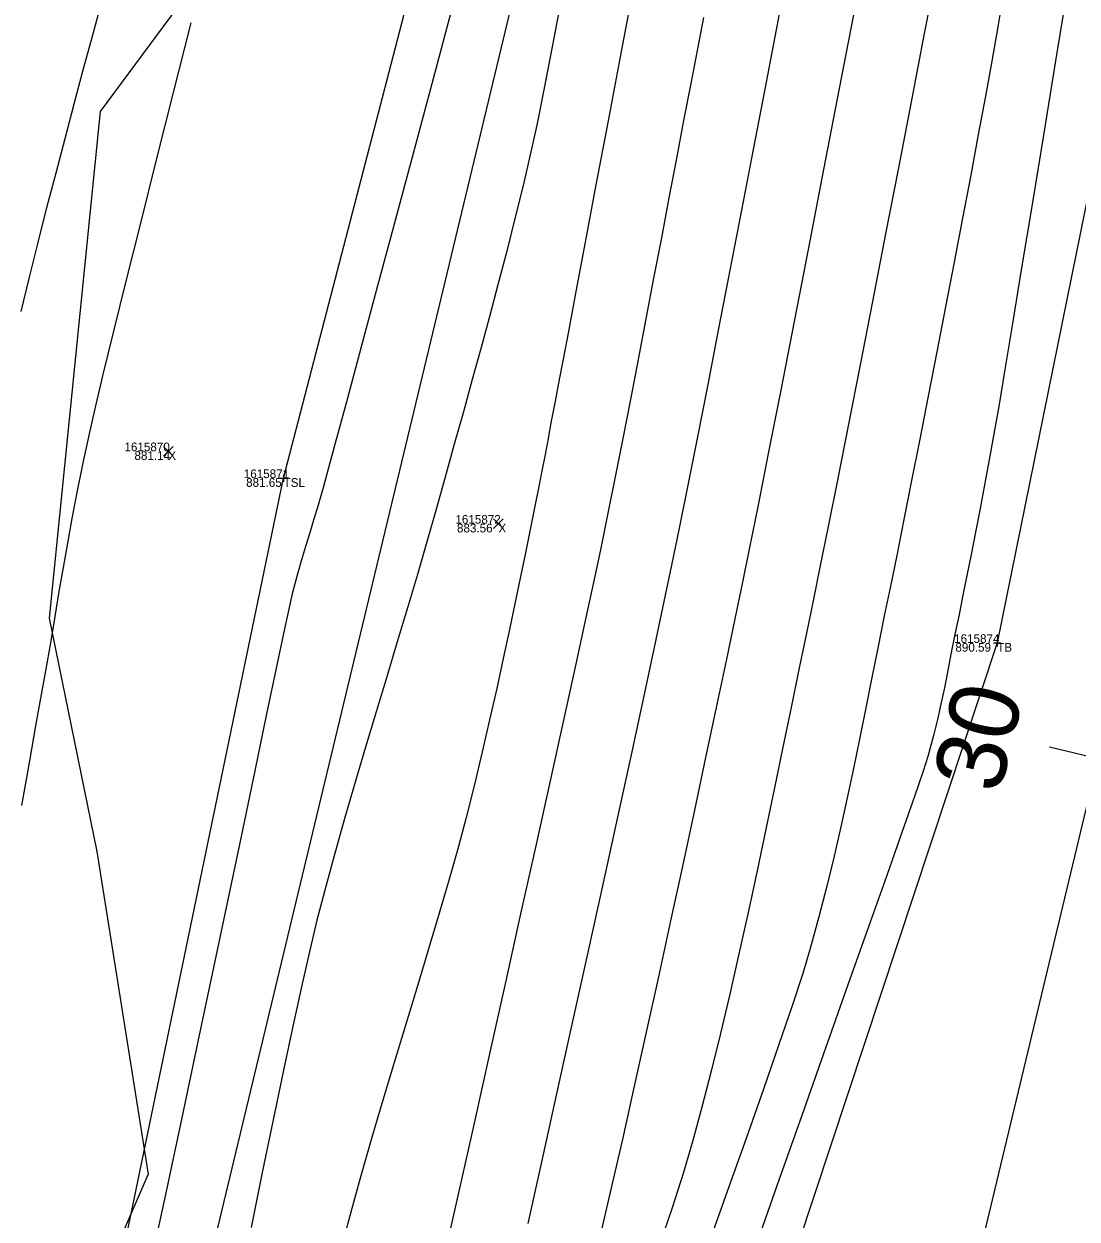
# Model space of a CAD drawing. Extents: x 1957117 to 1971063, y 701601 to 715861.
# Drawn here: x 1963021.5 to 1963063.84, y 704946.5 to 704994.55 of the extents above; entities that cross this region are included whole.
import ezdxf

# ---------------------------------------------------------------- set-up
doc = ezdxf.new("R2010")
doc.units = 0
for name, color, linetype in [('AP_X_Lights', 7, 'Continuous'), ('DT_X_Break_Line', 7, 'Continuous'), ('DT_X_Contour_Major', 7, 'Continuous'), ('DT_X_Contour_Minor', 7, 'Continuous'), ('GE_X_CL_20', 7, 'Continuous'), ('HY_X_Water_Edge', 7, 'Continuous'), ('PV_P_Drive', 7, 'Continuous'), ('PV_P_Shoulder', 7, 'Continuous'), ('RS_Raster1', 7, 'Continuous'), ('RW_X_Esmt_RR', 7, 'Continuous'), ('SC_Scratch1', 7, 'Continuous'), ('SC_Shading5', 7, 'Continuous'), ('VG_X_Tree_Line_Rt', 7, 'Continuous')]:
    doc.layers.add(name, color=color, linetype=linetype)

msp = doc.modelspace()

# ---------------------------------------------------------------- linework, layer by layer
at = {"layer": 'AP_X_Lights'}
for p, q in [((1963027.115, 704977.171), (1963027.503, 704977.561)), ((1963027.115, 704977.561), (1963027.503, 704977.171)), ((1963040.386, 704974.258), (1963040.774, 704974.648)), ((1963040.386, 704974.648), (1963040.774, 704974.258))]:
    msp.add_line(p, q, dxfattribs=at)
at = {"layer": 'DT_X_Break_Line'}
for points in [[(1962854.549, 704243.654), (1962868.069, 704295.231), (1962879.669, 704344.313), (1962892.757, 704392.318), (1962905.964, 704443.142), (1962917.718, 704492.375), (1962926.962, 704538.336), (1962936.778, 704587.265), (1962949.215, 704630.669), (1962963.968, 704683.754), (1962972.038, 704733.348), (1962988.206, 704780.999), (1962994.689, 704830.943), (1963004.932, 704879.138), (1963021.822, 704927.498), (1963031.944, 704976.286), (1963045.21, 705027.355), (1963059.618, 705072.384), (1963067.267, 705121.949)], [(1963081.686, 705067.168), (1963070.617, 705018.992), (1963060.629, 704969.66), (1963044.793, 704921.859), (1963033.624, 704869.219), (1963022.038, 704824.561), (1963012.554, 704778.141), (1962998.858, 704727.004), (1962987.967, 704677.611), (1962975.675, 704626.305), (1962966.447, 704580.213), (1962950.262, 704533.092), (1962939.515, 704481.257), (1962926.044, 704436.037), (1962917.68, 704386.811), (1962906.11, 704337.415), (1962892.064, 704289.931), (1962881.011, 704234.451)]]:
    msp.add_lwpolyline(points, dxfattribs=at)
at = {"layer": 'DT_X_Contour_Major'}
for points in [[(1963063.487, 704996.166), (1963062.978, 704993.06), (1963062.49, 704990.076), (1963062.031, 704987.279), (1963061.613, 704984.733), (1963061.246, 704982.503), (1963060.939, 704980.654), (1963060.703, 704979.252), (1963060.549, 704978.359), (1963060.333, 704977.175), (1963060.131, 704976.078), (1963059.939, 704975.06), (1963059.757, 704974.109), (1963059.583, 704973.218), (1963059.415, 704972.378), (1963059.254, 704971.578), (1963059.096, 704970.809), (1963058.942, 704970.063), (1963058.768, 704969.205), (1963058.628, 704968.49), (1963058.505, 704967.861), (1963058.382, 704967.264), (1963058.241, 704966.64), (1963058.065, 704965.935), (1963057.835, 704965.091), (1963057.651, 704964.512), (1963057.303, 704963.492), (1963056.81, 704962.076), (1963056.189, 704960.311), (1963055.456, 704958.242), (1963054.631, 704955.913), (1963053.73, 704953.372), (1963052.771, 704950.664), (1963051.771, 704947.834), (1963050.748, 704944.928)], [(1963063.487, 704996.166), (1963062.978, 704993.06), (1963062.49, 704990.076), (1963062.031, 704987.279), (1963061.613, 704984.733), (1963061.246, 704982.503), (1963060.939, 704980.654), (1963060.703, 704979.252), (1963060.549, 704978.359), (1963060.333, 704977.175), (1963060.131, 704976.078), (1963059.939, 704975.06), (1963059.757, 704974.109), (1963059.583, 704973.218), (1963059.415, 704972.378), (1963059.254, 704971.578), (1963059.096, 704970.809), (1963058.942, 704970.063), (1963058.768, 704969.205), (1963058.628, 704968.49), (1963058.505, 704967.861), (1963058.382, 704967.264), (1963058.241, 704966.64), (1963058.065, 704965.935), (1963057.835, 704965.091), (1963057.651, 704964.512), (1963057.303, 704963.492), (1963056.81, 704962.076), (1963056.189, 704960.311), (1963055.456, 704958.242), (1963054.631, 704955.913), (1963053.73, 704953.372), (1963052.771, 704950.664), (1963051.771, 704947.834), (1963050.748, 704944.928)], [(1963048.822, 704994.8), (1963048.581, 704993.548), (1963048.308, 704992.143), (1963048.025, 704990.668), (1963047.733, 704989.135), (1963047.433, 704987.558), (1963047.128, 704985.948), (1963046.819, 704984.32), (1963046.508, 704982.686), (1963046.197, 704981.059), (1963045.887, 704979.451), (1963045.579, 704977.875), (1963045.277, 704976.344), (1963044.98, 704974.872), (1963044.692, 704973.47), (1963044.439, 704972.273), (1963044.097, 704970.685), (1963043.677, 704968.76), (1963043.193, 704966.552), (1963042.656, 704964.114), (1963042.078, 704961.501), (1963041.471, 704958.765), (1963040.848, 704955.961), (1963040.22, 704953.143), (1963039.599, 704950.363), (1963038.998, 704947.677), (1963038.428, 704945.137)], [(1963048.822, 704994.8), (1963048.581, 704993.548), (1963048.308, 704992.143), (1963048.025, 704990.668), (1963047.733, 704989.135), (1963047.433, 704987.558), (1963047.128, 704985.948), (1963046.819, 704984.32), (1963046.508, 704982.686), (1963046.197, 704981.059), (1963045.887, 704979.451), (1963045.579, 704977.875), (1963045.277, 704976.344), (1963044.98, 704974.872), (1963044.692, 704973.47), (1963044.439, 704972.273), (1963044.097, 704970.685), (1963043.677, 704968.76), (1963043.193, 704966.552), (1963042.656, 704964.114), (1963042.078, 704961.501), (1963041.471, 704958.765), (1963040.848, 704955.961), (1963040.22, 704953.143), (1963039.599, 704950.363), (1963038.998, 704947.677), (1963038.428, 704945.137)]]:
    msp.add_lwpolyline(points, dxfattribs=at)
at = {"layer": 'DT_X_Contour_Minor'}
for points in [[(1963052.179, 704996.61), (1963051.739, 704994.304), (1963051.283, 704991.919), (1963050.818, 704989.49), (1963050.35, 704987.054), (1963049.886, 704984.645), (1963049.432, 704982.301), (1963048.995, 704980.056), (1963048.58, 704977.947), (1963048.196, 704976.008), (1963047.848, 704974.277), (1963047.542, 704972.789), (1963047.235, 704971.328), (1963046.854, 704969.539), (1963046.408, 704967.467), (1963045.909, 704965.16), (1963045.365, 704962.663), (1963044.788, 704960.024), (1963044.188, 704957.289), (1963043.574, 704954.505), (1963042.957, 704951.718), (1963042.348, 704948.975), (1963041.756, 704946.324)], [(1963052.179, 704996.61), (1963051.739, 704994.304), (1963051.283, 704991.919), (1963050.818, 704989.49), (1963050.35, 704987.054), (1963049.886, 704984.645), (1963049.432, 704982.301), (1963048.995, 704980.056), (1963048.58, 704977.947), (1963048.196, 704976.008), (1963047.848, 704974.277), (1963047.542, 704972.789), (1963047.235, 704971.328), (1963046.854, 704969.539), (1963046.408, 704967.467), (1963045.909, 704965.16), (1963045.365, 704962.663), (1963044.788, 704960.024), (1963044.188, 704957.289), (1963043.574, 704954.505), (1963042.957, 704951.718), (1963042.348, 704948.975), (1963041.756, 704946.324)], [(1963058.197, 704996.752), (1963057.699, 704994.158), (1963057.182, 704991.475), (1963056.656, 704988.754), (1963056.13, 704986.043), (1963055.614, 704983.389), (1963055.117, 704980.843), (1963054.648, 704978.453), (1963054.217, 704976.268), (1963053.832, 704974.336), (1963053.504, 704972.705), (1963053.242, 704971.426), (1963052.959, 704970.056), (1963052.659, 704968.597), (1963052.345, 704967.064), (1963052.018, 704965.473), (1963051.68, 704963.838), (1963051.332, 704962.175), (1963050.976, 704960.499), (1963050.614, 704958.824), (1963050.247, 704957.166), (1963049.877, 704955.54), (1963049.505, 704953.961), (1963049.133, 704952.443), (1963048.762, 704951.003), (1963048.395, 704949.655), (1963048.014, 704948.372), (1963047.561, 704946.955), (1963047.045, 704945.425)], [(1963058.197, 704996.752), (1963057.699, 704994.158), (1963057.182, 704991.475), (1963056.656, 704988.754), (1963056.13, 704986.043), (1963055.614, 704983.389), (1963055.117, 704980.843), (1963054.648, 704978.453), (1963054.217, 704976.268), (1963053.832, 704974.336), (1963053.504, 704972.705), (1963053.242, 704971.426), (1963052.959, 704970.056), (1963052.659, 704968.597), (1963052.345, 704967.064), (1963052.018, 704965.473), (1963051.68, 704963.838), (1963051.332, 704962.175), (1963050.976, 704960.499), (1963050.614, 704958.824), (1963050.247, 704957.166), (1963049.877, 704955.54), (1963049.505, 704953.961), (1963049.133, 704952.443), (1963048.762, 704951.003), (1963048.395, 704949.655), (1963048.014, 704948.372), (1963047.561, 704946.955), (1963047.045, 704945.425)], [(1963046.075, 704996.401), (1963045.513, 704993.442), (1963044.985, 704990.648), (1963044.499, 704988.072), (1963044.065, 704985.767), (1963043.692, 704983.785), (1963043.39, 704982.181), (1963043.169, 704981.006), (1963043.036, 704980.315), (1963042.855, 704979.377), (1963042.704, 704978.582), (1963042.573, 704977.882), (1963042.452, 704977.231), (1963042.329, 704976.579), (1963042.193, 704975.881), (1963042.035, 704975.087), (1963041.843, 704974.151), (1963041.663, 704973.286), (1963041.467, 704972.332), (1963041.253, 704971.3), (1963041.022, 704970.199), (1963040.774, 704969.037), (1963040.509, 704967.824), (1963040.227, 704966.569), (1963039.928, 704965.281), (1963039.613, 704963.97), (1963039.281, 704962.645), (1963038.97, 704961.477), (1963038.611, 704960.203), (1963038.213, 704958.839), (1963037.784, 704957.402), (1963037.333, 704955.911), (1963036.868, 704954.382), (1963036.398, 704952.832), (1963035.932, 704951.28), (1963035.478, 704949.741), (1963035.044, 704948.234), (1963034.641, 704946.775), (1963034.275, 704945.383)], [(1963046.075, 704996.401), (1963045.513, 704993.442), (1963044.985, 704990.648), (1963044.499, 704988.072), (1963044.065, 704985.767), (1963043.692, 704983.785), (1963043.39, 704982.181), (1963043.169, 704981.006), (1963043.036, 704980.315), (1963042.855, 704979.377), (1963042.704, 704978.582), (1963042.573, 704977.882), (1963042.452, 704977.231), (1963042.329, 704976.579), (1963042.193, 704975.881), (1963042.035, 704975.087), (1963041.843, 704974.151), (1963041.663, 704973.286), (1963041.467, 704972.332), (1963041.253, 704971.3), (1963041.022, 704970.199), (1963040.774, 704969.037), (1963040.509, 704967.824), (1963040.227, 704966.569), (1963039.928, 704965.281), (1963039.613, 704963.97), (1963039.281, 704962.645), (1963038.97, 704961.477), (1963038.611, 704960.203), (1963038.213, 704958.839), (1963037.784, 704957.402), (1963037.333, 704955.911), (1963036.868, 704954.382), (1963036.398, 704952.832), (1963035.932, 704951.28), (1963035.478, 704949.741), (1963035.044, 704948.234), (1963034.641, 704946.775), (1963034.275, 704945.383)], [(1963060.926, 704996.046), (1963060.654, 704994.434), (1963060.413, 704993.054), (1963060.156, 704991.642), (1963059.871, 704990.102), (1963059.564, 704988.46), (1963059.239, 704986.741), (1963058.901, 704984.969), (1963058.556, 704983.169), (1963058.207, 704981.365), (1963057.86, 704979.584), (1963057.52, 704977.849), (1963057.191, 704976.186), (1963056.879, 704974.619), (1963056.589, 704973.173), (1963056.325, 704971.874), (1963056.092, 704970.745), (1963055.826, 704969.451), (1963055.574, 704968.2), (1963055.33, 704966.983), (1963055.09, 704965.789), (1963054.849, 704964.612), (1963054.603, 704963.441), (1963054.346, 704962.267), (1963054.073, 704961.083), (1963053.78, 704959.878), (1963053.463, 704958.645), (1963053.115, 704957.373), (1963052.813, 704956.374), (1963052.388, 704955.076), (1963051.857, 704953.513), (1963051.233, 704951.723), (1963050.533, 704949.741), (1963049.772, 704947.603), (1963048.964, 704945.346)], [(1963060.926, 704996.046), (1963060.654, 704994.434), (1963060.413, 704993.054), (1963060.156, 704991.642), (1963059.871, 704990.102), (1963059.564, 704988.46), (1963059.239, 704986.741), (1963058.901, 704984.969), (1963058.556, 704983.169), (1963058.207, 704981.365), (1963057.86, 704979.584), (1963057.52, 704977.849), (1963057.191, 704976.186), (1963056.879, 704974.619), (1963056.589, 704973.173), (1963056.325, 704971.874), (1963056.092, 704970.745), (1963055.826, 704969.451), (1963055.574, 704968.2), (1963055.33, 704966.983), (1963055.09, 704965.789), (1963054.849, 704964.612), (1963054.603, 704963.441), (1963054.346, 704962.267), (1963054.073, 704961.083), (1963053.78, 704959.878), (1963053.463, 704958.645), (1963053.115, 704957.373), (1963052.813, 704956.374), (1963052.388, 704955.076), (1963051.857, 704953.513), (1963051.233, 704951.723), (1963050.533, 704949.741), (1963049.772, 704947.603), (1963048.964, 704945.346)], [(1963021.387, 704982.983), (1963021.727, 704984.371), (1963022.076, 704985.764), (1963022.432, 704987.16), (1963022.794, 704988.555), (1963023.159, 704989.945), (1963023.526, 704991.327), (1963023.892, 704992.697), (1963024.257, 704994.053), (1963024.617, 704995.392)], [(1963021.387, 704982.983), (1963021.727, 704984.371), (1963022.076, 704985.764), (1963022.432, 704987.16), (1963022.794, 704988.555), (1963023.159, 704989.945), (1963023.526, 704991.327), (1963023.892, 704992.697), (1963024.257, 704994.053), (1963024.617, 704995.392)], [(1963038.72, 704995.21), (1963037.897, 704992.132), (1963037.096, 704989.139), (1963036.333, 704986.296), (1963035.627, 704983.666), (1963034.994, 704981.313), (1963034.452, 704979.301), (1963034.018, 704977.693), (1963033.71, 704976.554), (1963033.544, 704975.946), (1963033.333, 704975.205), (1963033.149, 704974.591), (1963032.983, 704974.053), (1963032.824, 704973.54), (1963032.663, 704973.001), (1963032.49, 704972.384), (1963032.294, 704971.639), (1963032.166, 704971.08), (1963031.943, 704970.045), (1963031.634, 704968.585), (1963031.248, 704966.747), (1963030.795, 704964.582), (1963030.285, 704962.139), (1963029.726, 704959.467), (1963029.127, 704956.617), (1963028.5, 704953.636), (1963027.851, 704950.575), (1963027.192, 704947.483), (1963026.532, 704944.41)], [(1963038.72, 704995.21), (1963037.897, 704992.132), (1963037.096, 704989.139), (1963036.333, 704986.296), (1963035.627, 704983.666), (1963034.994, 704981.313), (1963034.452, 704979.301), (1963034.018, 704977.693), (1963033.71, 704976.554), (1963033.544, 704975.946), (1963033.333, 704975.205), (1963033.149, 704974.591), (1963032.983, 704974.053), (1963032.824, 704973.54), (1963032.663, 704973.001), (1963032.49, 704972.384), (1963032.294, 704971.639), (1963032.166, 704971.08), (1963031.943, 704970.045), (1963031.634, 704968.585), (1963031.248, 704966.747), (1963030.795, 704964.582), (1963030.285, 704962.139), (1963029.726, 704959.467), (1963029.127, 704956.617), (1963028.5, 704953.636), (1963027.851, 704950.575), (1963027.192, 704947.483), (1963026.532, 704944.41)], [(1963043.119, 704995.602), (1963042.743, 704993.617), (1963042.408, 704991.894), (1963042.122, 704990.475), (1963041.888, 704989.403), (1963041.569, 704988.049), (1963041.244, 704986.718), (1963040.912, 704985.406), (1963040.575, 704984.108), (1963040.232, 704982.818), (1963039.883, 704981.532), (1963039.529, 704980.245), (1963039.169, 704978.952), (1963038.805, 704977.648), (1963038.436, 704976.328), (1963038.063, 704974.987), (1963037.705, 704973.723), (1963037.325, 704972.416), (1963036.926, 704971.072), (1963036.514, 704969.699), (1963036.093, 704968.305), (1963035.667, 704966.895), (1963035.242, 704965.477), (1963034.821, 704964.058), (1963034.411, 704962.644), (1963034.015, 704961.244), (1963033.638, 704959.864), (1963033.285, 704958.511), (1963033.007, 704957.364), (1963032.687, 704955.954), (1963032.331, 704954.315), (1963031.942, 704952.481), (1963031.526, 704950.486), (1963031.088, 704948.367), (1963030.633, 704946.157)], [(1963043.119, 704995.602), (1963042.743, 704993.617), (1963042.408, 704991.894), (1963042.122, 704990.475), (1963041.888, 704989.403), (1963041.569, 704988.049), (1963041.244, 704986.718), (1963040.912, 704985.406), (1963040.575, 704984.108), (1963040.232, 704982.818), (1963039.883, 704981.532), (1963039.529, 704980.245), (1963039.169, 704978.952), (1963038.805, 704977.648), (1963038.436, 704976.328), (1963038.063, 704974.987), (1963037.705, 704973.723), (1963037.325, 704972.416), (1963036.926, 704971.072), (1963036.514, 704969.699), (1963036.093, 704968.305), (1963035.667, 704966.895), (1963035.242, 704965.477), (1963034.821, 704964.058), (1963034.411, 704962.644), (1963034.015, 704961.244), (1963033.638, 704959.864), (1963033.285, 704958.511), (1963033.007, 704957.364), (1963032.687, 704955.954), (1963032.331, 704954.315), (1963031.942, 704952.481), (1963031.526, 704950.486), (1963031.088, 704948.367), (1963030.633, 704946.157)], [(1963054.918, 704995.257), (1963054.279, 704991.945), (1963053.65, 704988.692), (1963053.042, 704985.55), (1963052.464, 704982.576), (1963051.927, 704979.823), (1963051.441, 704977.345), (1963051.016, 704975.197), (1963050.663, 704973.433), (1963050.392, 704972.107), (1963050.084, 704970.629), (1963049.73, 704968.94), (1963049.336, 704967.072), (1963048.91, 704965.059), (1963048.458, 704962.936), (1963047.987, 704960.736), (1963047.503, 704958.493), (1963047.013, 704956.24), (1963046.524, 704954.012), (1963046.042, 704951.842), (1963045.574, 704949.765), (1963045.126, 704947.812), (1963044.706, 704946.02)], [(1963054.918, 704995.257), (1963054.279, 704991.945), (1963053.65, 704988.692), (1963053.042, 704985.55), (1963052.464, 704982.576), (1963051.927, 704979.823), (1963051.441, 704977.345), (1963051.016, 704975.197), (1963050.663, 704973.433), (1963050.392, 704972.107), (1963050.084, 704970.629), (1963049.73, 704968.94), (1963049.336, 704967.072), (1963048.91, 704965.059), (1963048.458, 704962.936), (1963047.987, 704960.736), (1963047.503, 704958.493), (1963047.013, 704956.24), (1963046.524, 704954.012), (1963046.042, 704951.842), (1963045.574, 704949.765), (1963045.126, 704947.812), (1963044.706, 704946.02)], [(1963021.416, 704963.132), (1963021.736, 704964.924), (1963021.989, 704966.332), (1963022.162, 704967.296), (1963022.384, 704968.536), (1963022.58, 704969.669), (1963022.759, 704970.723), (1963022.927, 704971.722), (1963023.093, 704972.694), (1963023.263, 704973.665), (1963023.445, 704974.661), (1963023.646, 704975.709), (1963023.874, 704976.836), (1963024.136, 704978.067), (1963024.353, 704979.016), (1963024.682, 704980.392), (1963025.109, 704982.14), (1963025.62, 704984.207), (1963026.202, 704986.539), (1963026.84, 704989.084), (1963027.521, 704991.787), (1963028.232, 704994.594)], [(1963021.416, 704963.132), (1963021.736, 704964.924), (1963021.989, 704966.332), (1963022.162, 704967.296), (1963022.384, 704968.536), (1963022.58, 704969.669), (1963022.759, 704970.723), (1963022.927, 704971.722), (1963023.093, 704972.694), (1963023.263, 704973.665), (1963023.445, 704974.661), (1963023.646, 704975.709), (1963023.874, 704976.836), (1963024.136, 704978.067), (1963024.353, 704979.016), (1963024.682, 704980.392), (1963025.109, 704982.14), (1963025.62, 704984.207), (1963026.202, 704986.539), (1963026.84, 704989.084), (1963027.521, 704991.787), (1963028.232, 704994.594)]]:
    msp.add_lwpolyline(points, dxfattribs=at)
at = {"layer": 'GE_X_CL_20'}
msp.add_line((1963064.683, 704965.006), (1963062.738, 704965.473), dxfattribs=at)
msp.add_lwpolyline([(1963418.3, 706437.397), (1962895.621, 704261.062)], dxfattribs=at)
at = {"layer": 'HY_X_Water_Edge'}
msp.add_spline([(1963191.723, 701994.048), (1963062.047, 702441.167), (1962863.491, 703169.356), (1962827.53, 703438.691), (1962823.213, 703537.412), (1962817.962, 703593.874), (1962817.97, 703697.316), (1962828.582, 703804.235), (1962836.461, 703844.734), (1962850.687, 703896.004), (1962867.251, 703938.846), (1962873.848, 703992.355), (1962884.135, 704091.371), (1962891.241, 704140.854), (1962897.382, 704180.529), (1962905.467, 704230.979), (1962943.949, 704328.022), (1962948.537, 704378.842), (1962964.114, 704426.264), (1963004.885, 704570.73), (1963042.054, 704716.522), (1963062.038, 704814.417), (1963072.171, 704860.237), (1963090.023, 704956.798), (1963107.066, 705031.783), (1963133.773, 705105.742), (1963148.685, 705206.74), (1963175.48, 705301.059), (1963191.635, 705353.417), (1963210.988, 705447.286), (1963219.532, 705497.27), (1963230.124, 705549.475), (1963251.052, 705591.159), (1963275.289, 705693.429), (1963292.982, 705784.032), (1963302.841, 705839.645), (1963335.126, 705936.766), (1963359.752, 706046.75), (1963389.133, 706177.299), (1963417.827, 706273.456), (1963475.868, 706451.902), (1963533.782, 706640.53), (1963553.86, 706696.984), (1963580.184, 706715.425), (1963609.172, 706718.73), (1963617.062, 706714.691), (1963619.447, 706694.678), (1963564.282, 706533.07), (1963531.853, 706395.229), (1963434.4, 706006.96), (1963354.09, 705679.186), (1963237.513, 705206.07), (1963167.369, 704892.962), (1963059.145, 704434.176), (1962907.914, 703908.742), (1962877.458, 703703.326), (1962898.357, 703412.121), (1962942.65, 703052.267), (1963048.963, 702674.866), (1963191.468, 702189.666), (1963245.396, 702019.832)], degree=3, dxfattribs=at)
at = {"layer": 'PV_P_Drive'}
for p, q in [((1963031.944, 704976.432), (1963031.944, 704976.14)), ((1963031.798, 704976.286), (1963032.09, 704976.286)), ((1963031.944, 704976.286), (1963031.944, 704976.286)), ((1963060.629, 704969.806), (1963060.629, 704969.514)), ((1963060.483, 704969.66), (1963060.775, 704969.66)), ((1963060.629, 704969.66), (1963060.629, 704969.66))]:
    msp.add_line(p, q, dxfattribs=at)
at = {"layer": 'RW_X_Esmt_RR'}
msp.add_lwpolyline([(1962866.45, 704268.068), (1963123.345, 705337.727), (1963135.496, 705336.937), (1963400.797, 706441.601)], dxfattribs=at)
at = {"layer": 'SC_Shading5'}
for points in [[(1963026.912, 704294.121), (1963138.818, 704737.794), (1963251.679, 705213.963), (1963374.306, 705730.111), (1963454.783, 706045.593), (1963517.244, 706296.713), (1963562.763, 706479.256), (1963580.13, 706553.799), (1963589.678, 706586.994)], [(1963609.915, 706579.703), (1963587.283, 706499.153), (1963552.056, 706354.005), (1963480.911, 706069.234), (1963357.401, 705576.869), (1963272.751, 705226.931), (1963210.247, 704956.481), (1963044.97, 704288.881)]]:
    msp.add_spline(points, degree=3, dxfattribs=at)
at = {"layer": 'VG_X_Tree_Line_Rt'}
msp.add_lwpolyline([(1963049.763, 705108.02), (1963054.952, 705092.333), (1963056.456, 705080.352), (1963050.983, 705071.912), (1963046.772, 705062.411), (1963044.552, 705055.906), (1963044.491, 705044.338), (1963039.712, 705035.133), (1963037.128, 705025.318), (1963034.868, 705015.939), (1963029.398, 705012.613), (1963028.597, 705002.789), (1963028.25, 704996.004), (1963024.563, 704991.027), (1963024.563, 704991.027), (1963022.519, 704970.651), (1963024.442, 704961.279), (1963026.502, 704948.305), (1963022.857, 704939.902)], dxfattribs=at)

# ---------------------------------------------------------------- texts
at = {"layer": 'GE_X_CL_20'}
msp.add_text('30', height=2.8, rotation=76.4953, dxfattribs=at).set_placement((1963060.732, 704963.544))
at = {"layer": 'PV_P_Shoulder'}
for s, p in [('881.14', (1963025.948, 704977.016)), ('881.65', (1963030.437, 704975.936)), ('883.56', (1963038.913, 704974.103)), ('890.59', (1963058.948, 704969.31))]:
    msp.add_text(s, height=0.35, dxfattribs=at).set_placement(p)
at = {"layer": 'RS_Raster1'}
for s, p in [('1615870', (1963025.546, 704977.366)), ('1615871', (1963030.343, 704976.286)), ('1615872', (1963038.85, 704974.453)), ('1615874', (1963058.899, 704969.66))]:
    msp.add_text(s, height=0.35, dxfattribs=at).set_placement(p)
at = {"layer": 'SC_Scratch1'}
for s, p in [('X', (1963027.309, 704977.016)), ('TSL', (1963031.944, 704975.936)), ('X', (1963040.58, 704974.103)), ('TB', (1963060.629, 704969.31))]:
    msp.add_text(s, height=0.35, dxfattribs=at).set_placement(p)

doc.saveas('drawing.dxf')
